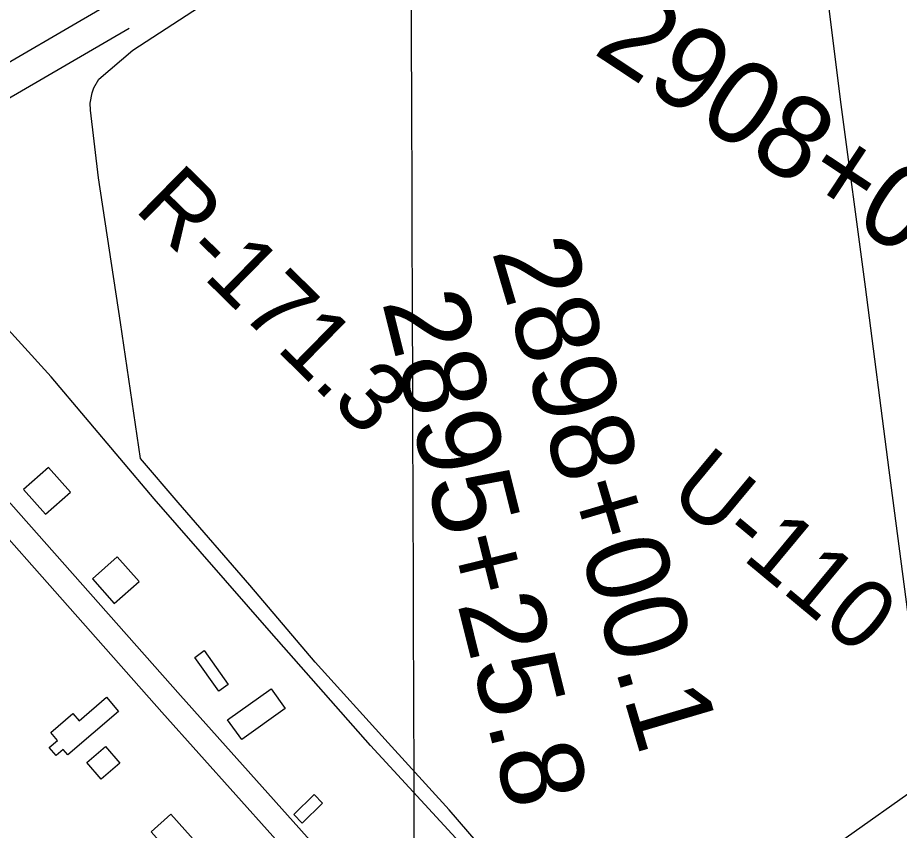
# Model space of a CAD drawing. Extents: x 3392644 to 3430565, y 576657 to 602123.
# Drawn here: x 3401526 to 3402589, y 595328 to 596309 of the extents above; entities that cross this region are included whole.
import ezdxf

# ---------------------------------------------------------------- set-up
doc = ezdxf.new("R2010")
doc.units = 0
for name, color, linetype in [('V-BLDG-OTLN', 7, 'Continuous'), ('V-DTCH-CNTR', 7, 'Continuous'), ('V-GRID-MAJR', 7, 'Continuous'), ('V-RIVR-RANG-IDEN', 7, 'Continuous'), ('V-ROAD-CNTR', 7, 'Continuous'), ('V-SURV-IDEN', 7, 'Continuous'), ('V-TOPO-SHOR', 7, 'Continuous')]:
    doc.layers.add(name, color=color, linetype=linetype)

msp = doc.modelspace()

# ---------------------------------------------------------------- linework, layer by layer
at = {"layer": 'V-BLDG-OTLN'}
for points in [[(3401532.868896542, 595739.5474944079), (3401559.346843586, 595709.5655543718), (3401589.328783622, 595736.043501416), (3401562.8508365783, 595766.025441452)], [(3401615.7727307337, 595631.773709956), (3401642.2506777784, 595601.7917699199), (3401672.232617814, 595628.269716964), (3401645.7546707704, 595658.2516569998)], [(3401768.1784259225, 595496.0509814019), (3401739.2734837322, 595536.848899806), (3401750.696460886, 595544.942883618), (3401779.6024030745, 595504.1449652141)], [(3401779.015, 595461.422), (3401831.333, 595498.9230000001), (3401848.4420000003, 595475.058), (3401796.1240000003, 595437.557)], [(3401647.357, 595471.6460000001), (3401586.112, 595419.076), (3401580.586, 595425.51), (3401572.1010000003, 595418.228), (3401563.717, 595427.995), (3401573.781, 595436.633), (3401565.681, 595446.0700000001), (3401592.2600000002, 595468.885), (3401599.704, 595460.21), (3401632.796, 595488.613)], [(3401609.043, 595410.007), (3401631.528, 595429.226), (3401648.75, 595409.073), (3401626.265, 595389.857)], [(3401858.719, 595347.371), (3401883.221, 595371.333), (3401893.49, 595360.831), (3401868.99, 595336.871)], [(3401710.62, 595347.443), (3401771.159, 595279.511), (3401743.617, 595254.965), (3401721.194, 595280.129), (3401724.857, 595283.3960000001), (3401686.744, 595326.164)]]:
    msp.add_lwpolyline(points, close=True, dxfattribs=at)
at = {"layer": 'V-DTCH-CNTR'}
for points in [[(3402628.8140000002, 595392.3), (3402605.93, 595542.554), (3402577.204, 595762.898), (3402548.467, 595984.031), (3402518.472, 596209.8740000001), (3402487.764, 596455.814), (3402459.852, 596674.596), (3402451.613, 596721.78), (3402446.632, 596737.4720000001), (3402444.91, 596741.029), (3402426.75, 596778.53)], [(3402133.855, 595251.191), (3402046.293, 595352.71), (3401972.858, 595433.559), (3401884.571, 595531.126), (3401805.8170000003, 595624.111), (3401719.469, 595723.681), (3401673.676, 595776.9720000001), (3401649.786, 595941.01), (3401623.363, 596115.654), (3401613.397, 596197.113), (3401613.2600000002, 596205.784), (3401615.431, 596218.041), (3401617.702, 596223.993), (3401623.447, 596234.728), (3401664.687, 596269.686), (3401785.273, 596348.481)], [(3402628.8140000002, 595392.3), (3402505.9930000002, 595305.188)]]:
    msp.add_lwpolyline(points, dxfattribs=at)
at = {"layer": 'V-GRID-MAJR'}
msp.add_spline([(3402048.6720000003, 582063.4890000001), (3402028.4020000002, 588122.6730000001), (3402008.125, 594183.791), (3401987.849, 600244.93), (3401987.843, 600246.845)], degree=3, dxfattribs=at)
at = {"layer": 'V-ROAD-CNTR'}
for points in [[(3406286.472389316, 599035.916901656), (3400804.722352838, 595840.678292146), (3396739.40448349, 593474.059025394)], [(3401205.4525513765, 596076.3728207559), (3401386.6831889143, 595869.2872349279), (3401722.096518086, 595490.6979921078), (3402079.056804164, 595091.8157898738), (3402159.6436429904, 595003.9899655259)], [(3401182.876596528, 596056.6148602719), (3401364.167233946, 595849.46127458), (3401699.6905628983, 595470.748032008), (3402056.8268486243, 595071.6698301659), (3402137.539687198, 594983.7080060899)]]:
    msp.add_lwpolyline(points, dxfattribs=at)
at = {"layer": 'V-TOPO-SHOR'}
for points in [[(3401660.239, 596295.919), (3401480.9960000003, 596191.618), (3401346.049, 596111.623)], [(3402240.466, 595108.959), (3402100.825, 595267.839), (3401951.303, 595430.487), (3401832.068, 595566.116), (3401690.414, 595728.104), (3401565.8880000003, 595875.436), (3401414.34, 596041.983), (3401346.049, 596111.623)]]:
    msp.add_lwpolyline(points, dxfattribs=at)

# ---------------------------------------------------------------- texts
at = {"layer": 'V-RIVR-RANG-IDEN'}
for s, height, rotation, p in [('R-171.3', 82.999998, 315.5020748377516, (3401664.840264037, 596077.3552196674)), ('U-110', 82.99999800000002, 320.3009026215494, (3402308.480718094, 595730.9606887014))]:
    msp.add_text(s, height=height, rotation=rotation, dxfattribs=at).set_placement(p)
at = {"layer": 'V-SURV-IDEN'}
for s, height, rotation, p in [('2908+06.7', 100.00000000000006, 326.5955268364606, (3402218.284355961, 596266.7475698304)), ('2898+00.1', 99.99999999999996, 286.4686492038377, (3402097.36114659, 596026.8771812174)), ('2895+25.8', 100.00000000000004, 284.00886260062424, (3401965.0635991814, 595965.9779147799))]:
    msp.add_text(s, height=height, rotation=rotation, dxfattribs=at).set_placement(p)

doc.saveas('drawing.dxf')
